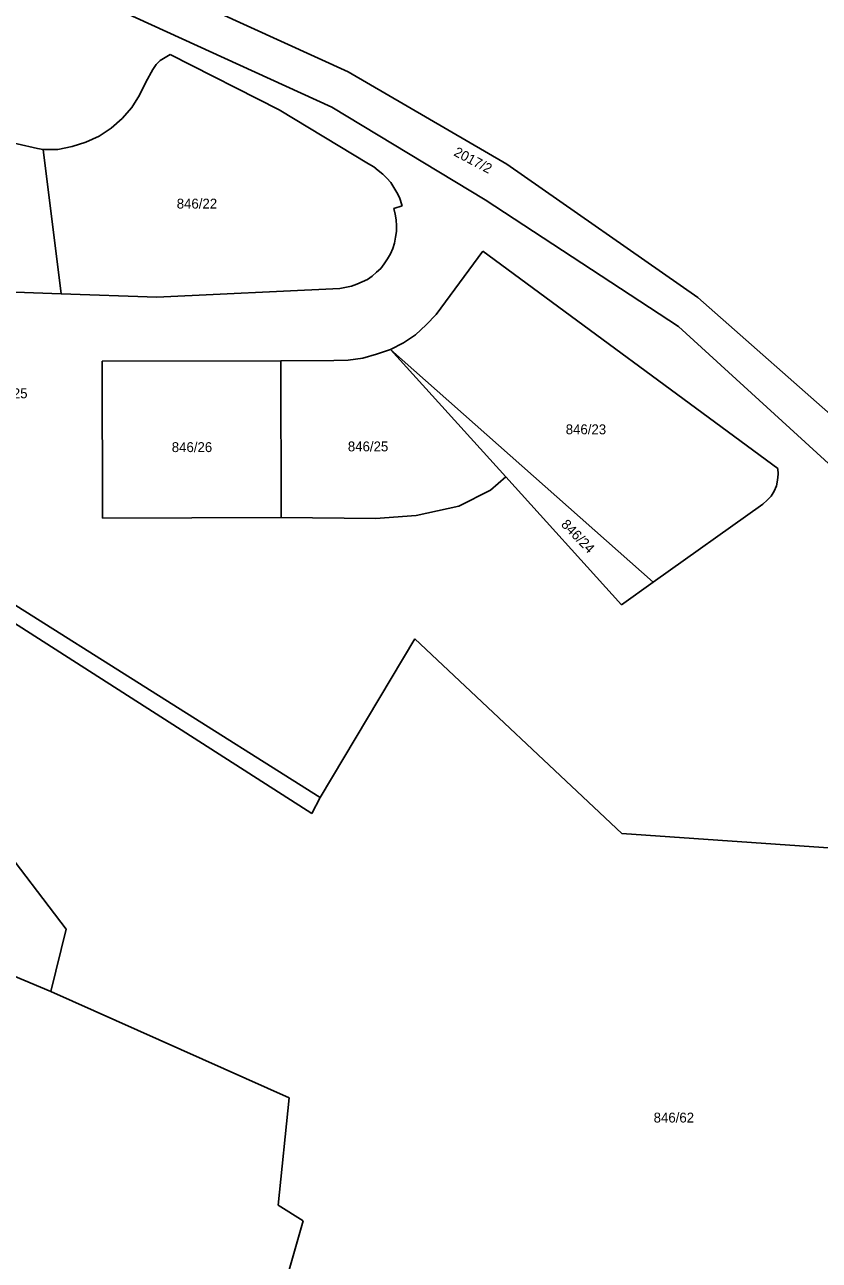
# Model space of a CAD drawing. Extents: x -795483 to -789093, y -1112258 to -1108741.
# Drawn here: x -790799.2 to -790662.6, y -1109778.3 to -1109566 of the extents above; entities that cross this region are included whole.
import ezdxf

# ---------------------------------------------------------------- set-up
doc = ezdxf.new("R2010")
doc.units = 0
doc.layers.add('Vrstva 1', color=7, linetype='Continuous')
doc.layers.add('Vrstva 14', color=7, linetype='Continuous')

msp = doc.modelspace()

# ---------------------------------------------------------------- linework, layer by layer
at = {"layer": 'Vrstva 1'}
for p, q in [((-790743.6, -1109574.08), (-790786.17, -1109554.65)), ((-790746.39, -1109580.17), (-790789.71, -1109560.36)), ((-790775.9, -1109572.14), (-790774.2, -1109571.1)), ((-790774.2, -1109571.1), (-790755.47, -1109580.59)), ((-790778.39, -1109575.86), (-790777.18, -1109573.67)), ((-790777.18, -1109573.67), (-790776.6, -1109572.85)), ((-790776.6, -1109572.85), (-790775.9, -1109572.14)), ((-790743.6, -1109574.08), (-790716.31, -1109589.93)), ((-790779.47, -1109578.12), (-790778.39, -1109575.86)), ((-790780.82, -1109580.23), (-790779.47, -1109578.12)), ((-790782.48, -1109582.1), (-790780.82, -1109580.23)), ((-790720.03, -1109596.09), (-790746.39, -1109580.17)), ((-790825.31, -1109580.87), (-790797.02, -1109587.25)), ((-790784.33, -1109583.77), (-790782.48, -1109582.1)), ((-790755.47, -1109580.59), (-790740.08, -1109589.91)), ((-790786.43, -1109585.12), (-790784.33, -1109583.77)), ((-790793.53, -1109587.43), (-790791.08, -1109586.91)), ((-790791.08, -1109586.91), (-790788.69, -1109586.18)), ((-790788.69, -1109586.18), (-790786.43, -1109585.12)), ((-790797.02, -1109587.25), (-790796.03, -1109587.42)), ((-790792.97, -1109612.22), (-790796.03, -1109587.42)), ((-790796.03, -1109587.42), (-790793.53, -1109587.43)), ((-790740.08, -1109589.91), (-790739.2, -1109590.39)), ((-790739.2, -1109590.39), (-790738.43, -1109591.02)), ((-790738.43, -1109591.02), (-790737.64, -1109591.65)), ((-790716.31, -1109589.93), (-790683.48, -1109612.84)), ((-790737.64, -1109591.65), (-790736.93, -1109592.36)), ((-790736.93, -1109592.36), (-790736.27, -1109593.11)), ((-790736.27, -1109593.11), (-790735.72, -1109593.95)), ((-790735.72, -1109593.95), (-790735.21, -1109594.8)), ((-790735.21, -1109594.8), (-790734.76, -1109595.7)), ((-790734.31, -1109597.13), (-790735.74, -1109597.57)), ((-790734.76, -1109595.7), (-790734.31, -1109597.13)), ((-790686.77, -1109617.86), (-790720.03, -1109596.09)), ((-790735.74, -1109597.57), (-790735.53, -1109598.54)), ((-790735.53, -1109598.54), (-790735.35, -1109599.53)), ((-790735.35, -1109599.53), (-790735.31, -1109600.53)), ((-790735.31, -1109601.53), (-790735.46, -1109602.52)), ((-790735.31, -1109600.53), (-790735.31, -1109601.53)), ((-790735.6, -1109603.51), (-790735.93, -1109604.45)), ((-790735.46, -1109602.52), (-790735.6, -1109603.51)), ((-790736.34, -1109605.36), (-790736.82, -1109606.24)), ((-790735.93, -1109604.45), (-790736.34, -1109605.36)), ((-790728.45, -1109615.78), (-790720.44, -1109604.91)), ((-790669.71, -1109642.25), (-790720.44, -1109604.91)), ((-790737.99, -1109607.86), (-790738.73, -1109608.54)), ((-790737.38, -1109607.07), (-790737.99, -1109607.86)), ((-790736.82, -1109606.24), (-790737.38, -1109607.07)), ((-790740.29, -1109609.78), (-790742.11, -1109610.58)), ((-790739.48, -1109609.19), (-790740.29, -1109609.78)), ((-790738.73, -1109608.54), (-790739.48, -1109609.19)), ((-790792.97, -1109612.22), (-790833.45, -1109610.77)), ((-790776.48, -1109612.81), (-790792.97, -1109612.22)), ((-790745.01, -1109611.32), (-790776.48, -1109612.81)), ((-790743.05, -1109610.92), (-790745.01, -1109611.32)), ((-790742.11, -1109610.58), (-790743.05, -1109610.92)), ((-790683.48, -1109612.84), (-790641.23, -1109650.13)), ((-790730.18, -1109617.57), (-790728.45, -1109615.78)), ((-790732.02, -1109619.28), (-790730.18, -1109617.57)), ((-790686.77, -1109617.86), (-790640.35, -1109660.24)), ((-790736.34, -1109621.78), (-790734.1, -1109620.65)), ((-790734.1, -1109620.65), (-790732.02, -1109619.28)), ((-790738.7, -1109622.59), (-790741.1, -1109623.28)), ((-790736.34, -1109621.78), (-790738.7, -1109622.59)), ((-790736.34, -1109621.78), (-790691.15, -1109661.78)), ((-790716.5, -1109643.69), (-790736.34, -1109621.78)), ((-790755.19, -1109623.74), (-790785.9, -1109623.83)), ((-790785.9, -1109623.83), (-790785.82, -1109650.79)), ((-790746.07, -1109623.72), (-790755.19, -1109623.74)), ((-790755.19, -1109623.74), (-790755.11, -1109650.7)), ((-790743.57, -1109623.63), (-790746.07, -1109623.72)), ((-790741.1, -1109623.28), (-790743.57, -1109623.63)), ((-790716.5, -1109643.69), (-790719.12, -1109645.95)), ((-790696.61, -1109665.66), (-790716.5, -1109643.69)), ((-790669.74, -1109644.25), (-790669.67, -1109643.25)), ((-790669.67, -1109643.25), (-790669.71, -1109642.25)), ((-790719.12, -1109645.95), (-790724.56, -1109648.71)), ((-790670.83, -1109646.99), (-790670.33, -1109646.13)), ((-790670.33, -1109646.13), (-790669.91, -1109645.23)), ((-790669.91, -1109645.23), (-790669.74, -1109644.25)), ((-790672.27, -1109648.38), (-790691.15, -1109661.78)), ((-790672.27, -1109648.38), (-790671.53, -1109647.71)), ((-790671.53, -1109647.71), (-790670.83, -1109646.99)), ((-790731.92, -1109650.35), (-790738.89, -1109650.83)), ((-790724.56, -1109648.71), (-790731.92, -1109650.35)), ((-790785.82, -1109650.79), (-790755.11, -1109650.7)), ((-790738.89, -1109650.83), (-790755.11, -1109650.7)), ((-790748.41, -1109698.8), (-790806.51, -1109662.19)), ((-790691.15, -1109661.78), (-790696.61, -1109665.66)), ((-790808.32, -1109664.16), (-790749.84, -1109701.52)), ((-790748.41, -1109698.8), (-790732.15, -1109671.53)), ((-790732.15, -1109671.53), (-790696.51, -1109704.96)), ((-790792.1, -1109721.43), (-790809.8, -1109698.32)), ((-790748.41, -1109698.8), (-790749.84, -1109701.52)), ((-790637.74, -1109709.04), (-790696.51, -1109704.96)), ((-790794.72, -1109732.13), (-790850.71, -1109708.89)), ((-790794.72, -1109732.13), (-790792.1, -1109721.43)), ((-790794.72, -1109732.13), (-790753.77, -1109750.43)), ((-790755.65, -1109768.87), (-790753.77, -1109750.43)), ((-790755.65, -1109768.87), (-790751.31, -1109771.57)), ((-790755.9, -1109787.54), (-790751.31, -1109771.57))]:
    msp.add_line(p, q, dxfattribs=at)

# ---------------------------------------------------------------- texts
at = {"layer": 'Vrstva 14'}
for s, rotation, p in [('2017/2', 332.27, (-790725.58, -1109588.4)), ('846/24', 314.1491, (-790707.1, -1109651.99))]:
    msp.add_text(s, height=1.7, rotation=rotation, dxfattribs=at).set_placement(p)
for s, p in [('846/22', (-790773.08, -1109597.58)), ('825', (-790802.53, -1109630.18)), ('846/23', (-790706.18, -1109636.37)), ('846/26', (-790773.93, -1109639.43)), ('846/25', (-790743.65, -1109639.31)), ('846/62', (-790691.06, -1109754.65))]:
    msp.add_text(s, height=1.7, dxfattribs=at).set_placement(p)

doc.saveas('drawing.dxf')
